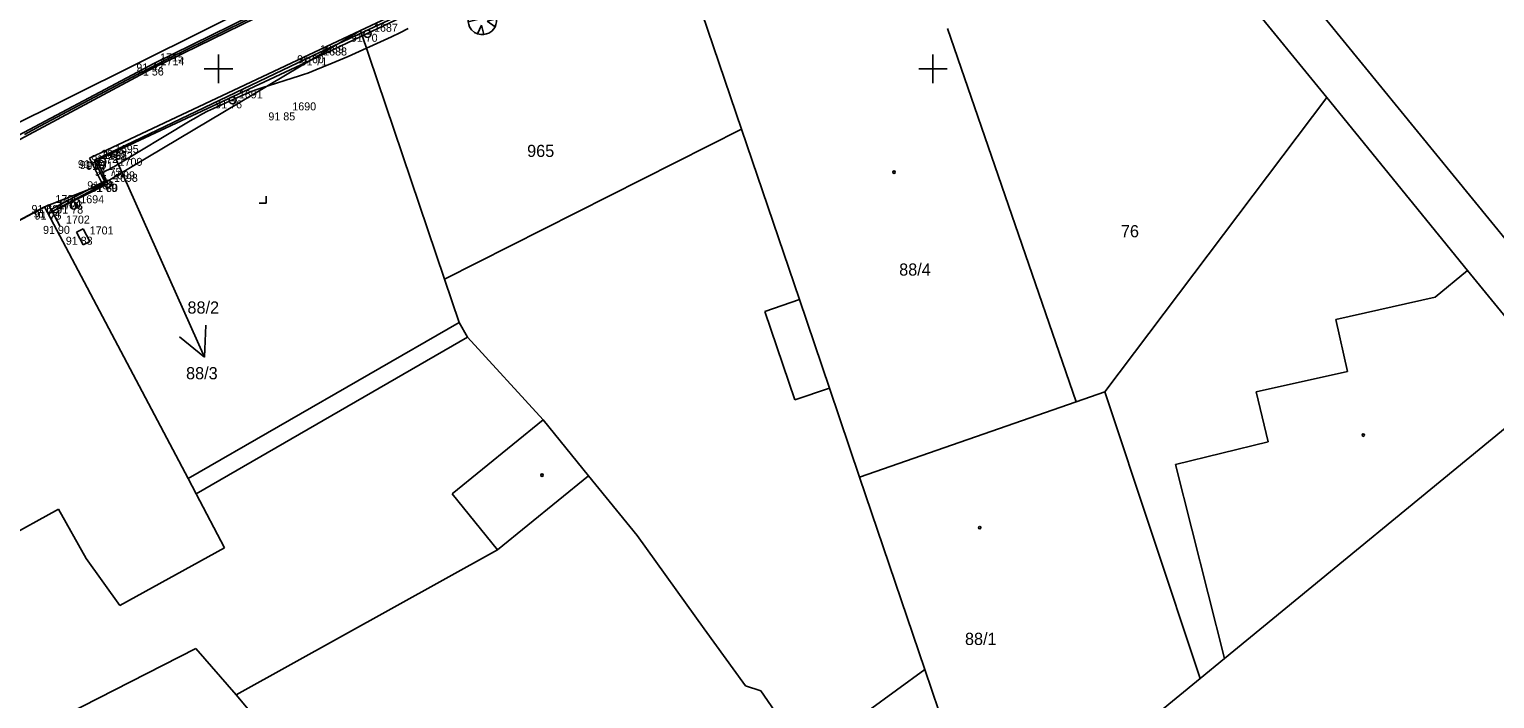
# Model space of a CAD drawing. Extents: x -711081 to -709338, y -1025122 to -1024092.
# Drawn here: x -710856.6 to -710805.3, y -1024997 to -1024973.6 of the extents above; entities that cross this region are included whole.
import ezdxf

# ---------------------------------------------------------------- set-up
doc = ezdxf.new("R2010")
doc.units = 0
for name, color, linetype in [('Ex_Minor Contours', 7, 'Continuous'), ('Z_body', 7, 'Continuous'), ('Z_body_cisla', 7, 'Continuous'), ('Z_body_vysky_redukovane', 7, 'Continuous'), ('Z_budova', 7, 'Continuous'), ('Z_chodnik', 7, 'Continuous'), ('Z_hektometricka_sit', 7, 'Continuous'), ('Z_katastr_cisla_pozemkova', 7, 'Continuous'), ('Z_katastr_cisla_stavebni', 7, 'Continuous'), ('Z_katastr_hranice', 7, 'Continuous'), ('Z_katastr_parcelni_cislo_odkaz', 7, 'Continuous'), ('Z_katastr_vnitrni_kresba', 7, 'Continuous'), ('Z_katastr_znacky_budov', 7, 'Continuous'), ('Z_katastr_znacky_kultur', 7, 'Continuous'), ('Z_komunikace', 7, 'Continuous'), ('Z_obruba', 7, 'Continuous'), ('Z_pilire', 7, 'Continuous'), ('Z_sloupek_kov', 7, 'Continuous'), ('Z_zelen_jednotliva', 7, 'Continuous')]:
    doc.layers.add(name, color=color, linetype=linetype)

# ---------------------------------------------------------------- blocks, each defined once
blk = doc.blocks.new('POINT_DISPLAY')
blk.add_line((0, 0), (0, 0))
blk = doc.blocks.new('Z666')
for p, q in [((-0.25, 0.13), (-0.25, -0.13)), ((0.25, 0.13), (-0.25, 0.13)), ((0.25, -0.13), (0.25, 0.13)), ((-0.25, -0.13), (0.25, -0.13))]:
    blk.add_line(p, q)
blk = doc.blocks.new('Z22')
for p, q in [((-0.5, 0.05), (-0.47, 0.15)), ((-0.5, -0.05), (-0.5, 0.05)), ((-0.5, -0.05), (-0.17, 0.03)), ((-0.47, 0.15), (-0.45, 0.23)), ((-0.45, 0.23), (-0.4, 0.3)), ((-0.17, 0.03), (-0.45, 0.23)), ((-0.4, 0.3), (-0.33, 0.38)), ((-0.33, 0.38), (-0.23, 0.45)), ((-0.23, 0.45), (-0.15, 0.47)), ((-0.15, 0.47), (-0.05, 0.5)), ((-0.05, 0.5), (0.05, 0.5)), ((-0.05, 0.5), (0.03, 0.17)), ((0.03, 0.17), (0.17, 0.47)), ((0.05, 0.5), (0.17, 0.47)), ((0.17, 0.47), (0.3, 0.4)), ((0.5, 0.05), (0.17, -0.03)), ((0.3, 0.4), (0.4, 0.3)), ((0.4, 0.3), (0.45, 0.23)), ((0.45, 0.23), (0.47, 0.15)), ((0.47, 0.15), (0.5, 0.05)), ((0.5, 0.05), (0.5, -0.05)), ((-0.47, -0.15), (-0.5, -0.05)), ((-0.45, -0.23), (-0.47, -0.15)), ((-0.38, -0.33), (-0.45, -0.23)), ((-0.28, -0.42), (-0.38, -0.33)), ((-0.17, -0.47), (-0.28, -0.42)), ((-0.17, -0.47), (-0.03, -0.17)), ((-0.05, -0.5), (-0.17, -0.47)), ((0.05, -0.5), (-0.05, -0.5)), ((-0.03, -0.17), (0.05, -0.5)), ((0.15, -0.47), (0.05, -0.5)), ((0.23, -0.45), (0.15, -0.47)), ((0.17, -0.03), (0.45, -0.23)), ((0.33, -0.38), (0.23, -0.45)), ((0.4, -0.3), (0.33, -0.38)), ((0.45, -0.23), (0.4, -0.3)), ((0.47, -0.15), (0.45, -0.23)), ((0.5, -0.05), (0.47, -0.15))]:
    blk.add_line(p, q)
blk = doc.blocks.new('Z15')
blk.add_circle((0, 0), 0.125)

msp = doc.modelspace()

# ---------------------------------------------------------------- linework, layer by layer
at = {"layer": 'Ex_Minor Contours'}
for points in [[(-710856.795, -1024977.291), (-710856.229, -1024976.99), (-710855.662, -1024976.689), (-710853.393, -1024975.487), (-710852.825, -1024975.188), (-710852.255, -1024974.894), (-710851.682, -1024974.604), (-710851.108, -1024974.318), (-710848.456, -1024973.012)], [(-710843.364, -1024973.584), (-710843.655, -1024973.733), (-710843.952, -1024973.873), (-710845.464, -1024974.56), (-710845.604, -1024974.623), (-710845.745, -1024974.684), (-710845.886, -1024974.744), (-710846.027, -1024974.802), (-710846.595, -1024975.033), (-710846.737, -1024975.089), (-710846.881, -1024975.143), (-710847.025, -1024975.194), (-710847.17, -1024975.242), (-710848.483, -1024975.66), (-710848.701, -1024975.733), (-710848.917, -1024975.814), (-710849.13, -1024975.901), (-710849.34, -1024975.994), (-710850.177, -1024976.383), (-710850.384, -1024976.483), (-710850.589, -1024976.588), (-710850.791, -1024976.699), (-710850.99, -1024976.815), (-710853.668, -1024978.423), (-710853.699, -1024978.441), (-710853.731, -1024978.459), (-710853.762, -1024978.476), (-710853.794, -1024978.493), (-710853.966, -1024978.582), (-710853.975, -1024978.587), (-710853.984, -1024978.594), (-710853.993, -1024978.601), (-710854.001, -1024978.608), (-710854.033, -1024978.64), (-710854.039, -1024978.649), (-710854.042, -1024978.658), (-710854.043, -1024978.667), (-710854.04, -1024978.677), (-710853.956, -1024978.901), (-710853.948, -1024978.939), (-710853.953, -1024978.972), (-710853.971, -1024979), (-710854.003, -1024979.023), (-710855.83, -1024979.99)]]:
    msp.add_lwpolyline(points, dxfattribs=at)
at = {"layer": 'Z_budova'}
for p, q in [((-710855.94, -1024979.76), (-710858.81, -1024981.28)), ((-710855.87, -1024979.92), (-710855.94, -1024979.76)), ((-710855.83, -1024979.99), (-710855.87, -1024979.92)), ((-710855.56, -1024980.49), (-710855.83, -1024979.99))]:
    msp.add_line(p, q, dxfattribs=at)
at = {"layer": 'Z_chodnik'}
for p, q in [((-710840.09, -1024971.44), (-710846.67, -1024974.52)), ((-710846.67, -1024974.52), (-710854.34, -1024978.19)), ((-710854.34, -1024978.19), (-710853.99, -1024978.93)), ((-710853.99, -1024978.93), (-710855.87, -1024979.92))]:
    msp.add_line(p, q, dxfattribs=at)
at = {"layer": 'Z_hektometricka_sit'}
for p, q in [((-710850, -1024974.5), (-710850, -1024975.5)), ((-710825, -1024974.5), (-710825, -1024975.5)), ((-710850.5, -1024975), (-710849.5, -1024975)), ((-710825.5, -1024975), (-710824.5, -1024975))]:
    msp.add_line(p, q, dxfattribs=at)
at = {"layer": 'Z_katastr_hranice'}
for p, q in [((-710845.04, -1024973.66), (-710834.54, -1024968.72)), ((-710834.54, -1024968.72), (-710831.7, -1024977.11)), ((-710811.22, -1024976), (-710815.97, -1024970.18)), ((-710857.57, -1024977.16), (-710847.68, -1024972.24)), ((-710845.04, -1024973.66), (-710854.52, -1024978.12)), ((-710845.04, -1024973.66), (-710854.06, -1024979.03)), ((-710842.09, -1024982.36), (-710845.04, -1024973.66)), ((-710824.49, -1024973.58), (-710819.99, -1024986.65)), ((-710811.22, -1024976), (-710818.99, -1024986.3)), ((-710806.29, -1024982.05), (-710811.22, -1024976)), ((-710831.7, -1024977.11), (-710842.09, -1024982.36)), ((-710854.52, -1024978.12), (-710854.06, -1024979.03)), ((-710854.06, -1024979.03), (-710856.09, -1024979.82)), ((-710856.09, -1024979.82), (-710864.53, -1024984.28)), ((-710856.09, -1024979.82), (-710851.07, -1024989.33)), ((-710841.58, -1024983.87), (-710842.09, -1024982.36)), ((-710803.07, -1024986), (-710806.29, -1024982.05)), ((-710841.29, -1024984.38), (-710841.58, -1024983.87)), ((-710850.79, -1024989.86), (-710841.29, -1024984.38)), ((-710838.64, -1024987.27), (-710841.29, -1024984.38)), ((-710814.8, -1024995.62), (-710803.07, -1024986)), ((-710818.99, -1024986.3), (-710819.99, -1024986.65)), ((-710819.99, -1024986.65), (-710827.57, -1024989.28)), ((-710837.05, -1024989.23), (-710838.64, -1024987.27)), ((-710851.07, -1024989.33), (-710850.79, -1024989.86)), ((-710840.24, -1024991.82), (-710837.05, -1024989.23)), ((-710835.35, -1024991.32), (-710837.05, -1024989.23)), ((-710827.57, -1024989.28), (-710825.28, -1024996.01)), ((-710833.01, -1024994.59), (-710835.35, -1024991.32)), ((-710849.39, -1024996.89), (-710840.24, -1024991.82)), ((-710831.56, -1024996.58), (-710833.01, -1024994.59)), ((-710856.72, -1024998.29), (-710850.8, -1024995.28)), ((-710850.8, -1024995.28), (-710849.39, -1024996.89)), ((-710815.65, -1024996.32), (-710814.8, -1024995.62)), ((-710825.28, -1024996.01), (-710823.1, -1025002.42)), ((-710831.02, -1024996.76), (-710831.56, -1024996.58)), ((-710829.45, -1024999.04), (-710831.02, -1024996.76)), ((-710823.1, -1025002.42), (-710815.65, -1024996.32)), ((-710838.05, -1025010.34), (-710849.39, -1024996.89))]:
    msp.add_line(p, q, dxfattribs=at)
at = {"layer": 'Z_katastr_parcelni_cislo_odkaz'}
for p, q in [((-710853.59, -1024978.17), (-710851.72, -1024982.34)), ((-710851.72, -1024982.34), (-710850.499, -1024985.082)), ((-710850.499, -1024985.082), (-710850.449, -1024983.963)), ((-710850.499, -1024985.082), (-710851.364, -1024984.37))]:
    msp.add_line(p, q, dxfattribs=at)
at = {"layer": 'Z_katastr_vnitrni_kresba'}
for p, q in [((-710781.895, -1025009.235), (-710820.64, -1024961.75)), ((-710829.67, -1024983.07), (-710831.7, -1024977.11)), ((-710807.43, -1024982.98), (-710806.29, -1024982.05)), ((-710810.9, -1024983.77), (-710807.43, -1024982.98)), ((-710830.89, -1024983.49), (-710829.67, -1024983.07)), ((-710829.84, -1024986.58), (-710830.89, -1024983.49)), ((-710828.62, -1024986.17), (-710829.67, -1024983.07)), ((-710851.07, -1024989.33), (-710841.58, -1024983.87)), ((-710810.49, -1024985.58), (-710810.9, -1024983.77)), ((-710813.69, -1024986.3), (-710810.49, -1024985.58)), ((-710828.62, -1024986.17), (-710829.84, -1024986.58)), ((-710827.57, -1024989.28), (-710828.62, -1024986.17)), ((-710818.99, -1024986.3), (-710815.65, -1024996.32)), ((-710813.27, -1024988.05), (-710813.69, -1024986.3)), ((-710838.64, -1024987.27), (-710841.83, -1024989.86)), ((-710816.51, -1024988.84), (-710813.27, -1024988.05)), ((-710814.8, -1024995.62), (-710816.51, -1024988.84)), ((-710849.79, -1024991.75), (-710850.79, -1024989.86)), ((-710841.83, -1024989.86), (-710840.24, -1024991.82)), ((-710857.51, -1024991.45), (-710855.6, -1024990.4)), ((-710855.6, -1024990.4), (-710854.64, -1024992.13)), ((-710854.64, -1024992.13), (-710853.46, -1024993.77)), ((-710853.46, -1024993.77), (-710849.79, -1024991.75)), ((-710825.28, -1024996.01), (-710829.45, -1024999.04))]:
    msp.add_line(p, q, dxfattribs=at)
at = {"layer": 'Z_katastr_znacky_budov'}
for centre in [(-710826.362, -1024978.61), (-710809.942, -1024987.81), (-710838.682, -1024989.21), (-710823.362, -1024991.05)]:
    msp.add_circle(centre, 0.0437, dxfattribs=at)
at = {"layer": 'Z_katastr_znacky_kultur'}
for p, q in [((-710848.58, -1024979.7), (-710848.33, -1024979.7)), ((-710848.33, -1024979.7), (-710848.33, -1024979.45))]:
    msp.add_line(p, q, dxfattribs=at)
at = {"layer": 'Z_komunikace'}
for p, q in [((-710852.27, -1024974.81), (-710841.47, -1024969.5)), ((-710862.1, -1024980.02), (-710852.27, -1024974.81))]:
    msp.add_line(p, q, dxfattribs=at)
at = {"layer": 'Z_obruba'}
for p, q in [((-710852.25, -1024974.95), (-710841.38, -1024969.62)), ((-710840.11, -1024971.54), (-710846.57, -1024974.6)), ((-710846.57, -1024974.6), (-710853.85, -1024978.01)), ((-710862.04, -1024980.18), (-710852.25, -1024974.95)), ((-710853.85, -1024978.01), (-710854.25, -1024978.22)), ((-710854.25, -1024978.22), (-710853.88, -1024979.02)), ((-710855.83, -1024979.99), (-710853.88, -1024979.02))]:
    msp.add_line(p, q, dxfattribs=at)

# ---------------------------------------------------------------- block references
at = {"layer": 'Z_body'}
for p in [(-710844.79, -1024973.77), (-710846.67, -1024974.52), (-710846.57, -1024974.6), (-710852.27, -1024974.81), (-710852.25, -1024974.95), (-710849.51, -1024976.1), (-710847.65, -1024976.52), (-710854.34, -1024978.19), (-710854.25, -1024978.22), (-710854.07, -1024978.25), (-710853.85, -1024978.01), (-710853.73, -1024978.46), (-710853.99, -1024978.93), (-710853.88, -1024979.02), (-710853.88, -1024979.02), (-710855.94, -1024979.76), (-710855.07, -1024979.78), (-710855.87, -1024979.92), (-710855.83, -1024979.99), (-710855.56, -1024980.49), (-710854.74, -1024980.87)]:
    msp.add_blockref('POINT_DISPLAY', p, dxfattribs=at)
at = {"layer": 'Z_pilire', "rotation": -63.000000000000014}
msp.add_blockref('Z666', (-710854.74, -1024980.87), dxfattribs=at)
at = {"layer": 'Z_sloupek_kov'}
for p in [(-710844.79, -1024973.77), (-710849.51, -1024976.1), (-710854.07, -1024978.25), (-710853.88, -1024979.02), (-710855.07, -1024979.78)]:
    msp.add_blockref('Z15', p, dxfattribs=at)
at = {"layer": 'Z_zelen_jednotliva'}
msp.add_blockref('Z22', (-710840.77, -1024973.3), dxfattribs=at)

# ---------------------------------------------------------------- texts
at = {"layer": 'Z_body_cisla'}
for s, p in [('1687', (-710844.56, -1024973.7)), ('1689', (-710846.45, -1024974.45)), ('1688', (-710846.34, -1024974.53)), ('1715', (-710852.05, -1024974.74)), ('1714', (-710852.03, -1024974.87)), ('1691', (-710849.29, -1024976.03)), ('1690', (-710847.42, -1024976.45)), ('1696', (-710854.12, -1024978.11)), ('1695', (-710853.63, -1024977.94)), ('1697', (-710854.03, -1024978.15)), ('1692', (-710853.84, -1024978.18)), ('1700', (-710853.5, -1024978.39)), ('1699', (-710853.76, -1024978.86)), ('1693', (-710853.66, -1024978.95)), ('1698', (-710853.66, -1024978.95)), ('1705', (-710855.71, -1024979.69)), ('1704', (-710855.64, -1024979.85)), ('1703', (-710855.6, -1024979.91)), ('1694', (-710854.84, -1024979.7)), ('1702', (-710855.34, -1024980.41)), ('1701', (-710854.51, -1024980.79))]:
    msp.add_text(s, height=0.28, dxfattribs=at).set_placement(p)
at = {"layer": 'Z_body_vysky_redukovane'}
for s, p in [('91 70', (-710845.373, -1024974.05)), ('91 60', (-710847.253, -1024974.8)), ('91 71', (-710847.13, -1024974.88)), ('91 43', (-710852.877, -1024975.09)), ('91 56', (-710852.857, -1024975.23)), ('91 76', (-710850.117, -1024976.38)), ('91 85', (-710848.257, -1024976.8)), ('91 60', (-710854.923, -1024978.47)), ('91 69', (-710854.857, -1024978.5)), ('91 71', (-710854.63, -1024978.53)), ('91 72', (-710854.457, -1024978.29)), ('91 75', (-710854.337, -1024978.74)), ('91 68', (-710854.597, -1024979.21)), ('91 79', (-710854.487, -1024979.3)), ('91 80', (-710854.463, -1024979.3)), ('91 62', (-710856.547, -1024980.04)), ('91 78', (-710855.677, -1024980.06)), ('91 64', (-710856.477, -1024980.2)), ('91 75', (-710856.437, -1024980.27)), ('91 90', (-710856.143, -1024980.77)), ('91 83', (-710855.347, -1024981.15))]:
    msp.add_text(s, height=0.28, dxfattribs=at).set_placement(p)
at = {"layer": 'Z_katastr_cisla_pozemkova'}
for s, p in [('965', (-710839.203, -1024978.08)), ('76', (-710818.423, -1024980.89))]:
    msp.add_text(s, height=0.425, dxfattribs=at).set_placement(p)
at = {"layer": 'Z_katastr_cisla_stavebni'}
for s, p in [('88/4', (-710826.183, -1024982.23)), ('88/2', (-710851.09, -1024983.559)), ('88/3', (-710851.139, -1024985.857)), ('88/1', (-710823.88, -1024995.15))]:
    msp.add_text(s, height=0.425, dxfattribs=at).set_placement(p)

doc.saveas('drawing.dxf')
